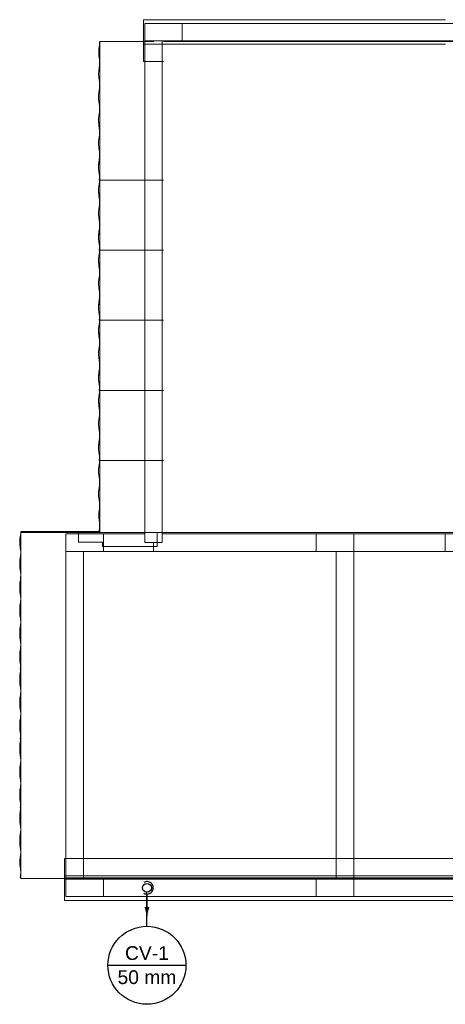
# Model space of a CAD drawing. Header units: millimetres. Extents: x -16331 to -10174, y -4135 to -3584.
# Tile 353 of 456: x -10271 to -10264, y -3947 to -3931. Entities that reach past the tile are written whole.
import ezdxf

# ---------------------------------------------------------------- set-up
doc = ezdxf.new("R2010")
doc.units = ezdxf.units.MM
doc.layers.add('CV-Condutos', color=1, linetype='Continuous')
doc.layers.add('CV-Indicação coluna', color=7, linetype='Continuous')
for name, color, linetype, lineweight in [('IFC-IfcBuildingElementProxy-Contorno', 250, 'Continuous', 5), ('IFC-IfcRoof-Contorno', 250, 'Continuous', 5), ('IFC-IfcWallStandardCase-Contorno', 250, 'Continuous', 5), ('IFC-Laje-Contorno', 134, 'Continuous', 5), ('IFC-Pilar-Contorno', 83, 'Continuous', 5), ('IFC-Viga-Contorno', 66, 'Continuous', 5)]:
    doc.layers.add(name, color=color, linetype=linetype, lineweight=lineweight)
doc.styles.add('Arial', font='arial.ttf', dxfattribs={"height": 100})

msp = doc.modelspace()

# ---------------------------------------------------------------- hatches: boundary and pattern name
at = {"layer": 'CV-Condutos', "linetype": 'Continuous'}
msp.add_hatch(color=11, dxfattribs=at).paths.add_polyline_path([(-10268.7842, -3945.6176), (-10268.7454, -3945.4727), (-10268.823, -3945.4727)])

# ---------------------------------------------------------------- linework, layer by layer
msp.add_circle((-10268.7842, -3945.1676), 0.071)
at = {"layer": 'CV-Condutos'}
for points in [[(-10268.8342, -3945.2542), (-10268.8202, -3945.2609), (-10268.8054, -3945.2654), (-10268.79, -3945.2675), (-10268.7745, -3945.2672), (-10268.7592, -3945.2645), (-10268.7446, -3945.2594), (-10268.7309, -3945.2522), (-10268.7184, -3945.243), (-10268.7076, -3945.2319), (-10268.6986, -3945.2193), (-10268.6916, -3945.2054), (-10268.6869, -3945.1907), (-10268.6845, -3945.1754), (-10268.6845, -3945.1599), (-10268.6869, -3945.1446), (-10268.6916, -3945.1298), (-10268.6986, -3945.116), (-10268.7076, -3945.1033), (-10268.7184, -3945.0923), (-10268.7309, -3945.083), (-10268.7446, -3945.0758), (-10268.7592, -3945.0708), (-10268.7745, -3945.0681), (-10268.79, -3945.0678), (-10268.8054, -3945.0699), (-10268.8202, -3945.0743), (-10268.8342, -3945.081)], [(-10268.7842, -3945.2676), (-10268.7842, -3945.6176)]]:
    msp.add_lwpolyline(points, dxfattribs=at)
at = {"layer": 'CV-Indicação coluna'}
for p, q in [((-10268.7842, -3945.7823), (-10268.7842, -3945.2386)), ((-10269.4078, -3946.4059), (-10268.1606, -3946.4059))]:
    msp.add_line(p, q, dxfattribs=at)
msp.add_circle((-10268.7842, -3946.4059), 0.6236, dxfattribs=at)
at = {"layer": 'IFC-IfcBuildingElementProxy-Contorno', "lineweight": 5}
for p, q in [((-10268.8391, -3931.6776), (-10268.8391, -3931.9433)), ((-10268.8391, -3931.9433), (-10268.8391, -3931.9586)), ((-10268.8391, -3931.9586), (-10268.5191, -3931.9586)), ((-10253.0261, -3944.6967), (-10270.0989, -3944.6967)), ((-10270.0989, -3944.6967), (-10270.0989, -3944.712)), ((-10270.0989, -3944.712), (-10270.0989, -3944.9776)), ((-10259.8791, -3945.0096), (-10270.0989, -3945.0096)), ((-10270.0989, -3945.0176), (-10270.0989, -3945.0249)), ((-10270.0989, -3945.0249), (-10270.0989, -3945.0278)), ((-10270.0989, -3945.0278), (-10259.8791, -3945.0278))]:
    msp.add_line(p, q, dxfattribs=at)
at = {"layer": 'IFC-IfcRoof-Contorno', "lineweight": 5}
for p, q in [((-10264.0163, -3931.2876), (-10268.8391, -3931.2876)), ((-10268.8391, -3931.2876), (-10268.8391, -3931.6376)), ((-10269.5413, -3931.669), (-10269.5421, -3931.6776)), ((-10269.5408, -3931.6476), (-10269.5413, -3931.669)), ((-10269.5407, -3931.6456), (-10269.5408, -3931.6476)), ((-10269.5405, -3931.6381), (-10269.5407, -3931.6456)), ((-10269.5391, -3931.6376), (-10269.5391, -3932.0222)), ((-10269.5387, -3931.6376), (-10269.5391, -3931.6376)), ((-10269.5278, -3931.6376), (-10269.5387, -3931.6376)), ((-10269.5145, -3931.6376), (-10269.5278, -3931.6376)), ((-10269.4967, -3931.6376), (-10269.5145, -3931.6376)), ((-10269.4817, -3931.6376), (-10269.4967, -3931.6376)), ((-10269.4671, -3931.6376), (-10269.4817, -3931.6376)), ((-10269.4514, -3931.6376), (-10269.4671, -3931.6376)), ((-10269.4489, -3931.6376), (-10269.4514, -3931.6376)), ((-10269.4361, -3931.6376), (-10269.4489, -3931.6376)), ((-10269.432, -3931.6376), (-10269.4361, -3931.6376)), ((-10269.4216, -3931.6376), (-10269.432, -3931.6376)), ((-10269.4061, -3931.6376), (-10269.4216, -3931.6376)), ((-10269.4006, -3931.6376), (-10269.4061, -3931.6376)), ((-10269.3906, -3931.6376), (-10269.4006, -3931.6376)), ((-10269.3762, -3931.6376), (-10269.3906, -3931.6376)), ((-10269.3682, -3931.6376), (-10269.3762, -3931.6376)), ((-10269.3608, -3931.6376), (-10269.3682, -3931.6376)), ((-10269.3523, -3931.6376), (-10269.3608, -3931.6376)), ((-10269.345, -3931.6376), (-10269.3523, -3931.6376)), ((-10269.3307, -3931.6376), (-10269.345, -3931.6376)), ((-10269.3155, -3931.6376), (-10269.3307, -3931.6376)), ((-10269.3124, -3931.6376), (-10269.3155, -3931.6376)), ((-10269.3039, -3931.6376), (-10269.3124, -3931.6376)), ((-10269.1944, -3931.6376), (-10269.3039, -3931.6376)), ((-10269.1394, -3931.6376), (-10269.1944, -3931.6376)), ((-10269.0206, -3931.6376), (-10269.1394, -3931.6376)), ((-10268.8467, -3931.6376), (-10269.0206, -3931.6376)), ((-10268.6729, -3931.6376), (-10268.8467, -3931.6376)), ((-10268.8391, -3931.6376), (-10268.8391, -3931.6381)), ((-10268.8391, -3931.6381), (-10268.8391, -3931.6456)), ((-10268.8391, -3931.6456), (-10268.8391, -3931.6476)), ((-10268.8391, -3931.6476), (-10268.8391, -3931.6776)), ((-10263.7191, -3931.6376), (-10268.5191, -3931.6376)), ((-10269.5526, -3931.755), (-10269.5547, -3931.8064)), ((-10269.5547, -3931.8064), (-10269.5528, -3931.8581)), ((-10269.5471, -3931.7169), (-10269.5526, -3931.755)), ((-10269.5436, -3931.6963), (-10269.5471, -3931.7169)), ((-10269.5421, -3931.6776), (-10269.5436, -3931.6963)), ((-10268.8391, -3931.6776), (-10268.5191, -3931.6776)), ((-10268.5191, -3931.6776), (-10264.0163, -3931.6776)), ((-10269.5528, -3931.8581), (-10269.5474, -3931.8969)), ((-10269.5474, -3931.8969), (-10269.5426, -3931.9311)), ((-10269.5426, -3931.9311), (-10269.5415, -3931.9586)), ((-10269.5408, -3931.9768), (-10269.5426, -3932.0224)), ((-10269.5415, -3931.9586), (-10269.5408, -3931.9768)), ((-10269.5535, -3932.0977), (-10269.5557, -3932.1537)), ((-10269.5474, -3932.0566), (-10269.5535, -3932.0977)), ((-10269.5426, -3932.0224), (-10269.5474, -3932.0566)), ((-10269.5391, -3932.0222), (-10269.5391, -3932.3118)), ((-10269.5557, -3932.1537), (-10269.5535, -3932.2098)), ((-10269.5535, -3932.2098), (-10269.5474, -3932.2508)), ((-10269.5474, -3932.2508), (-10269.5419, -3932.2835)), ((-10269.5419, -3932.2835), (-10269.5398, -3932.3305)), ((-10269.553, -3932.4462), (-10269.5566, -3932.4944)), ((-10269.5466, -3932.4131), (-10269.553, -3932.4462)), ((-10269.5415, -3932.3783), (-10269.5466, -3932.4131)), ((-10269.5398, -3932.3305), (-10269.5415, -3932.3783)), ((-10269.5391, -3932.3118), (-10269.5391, -3932.3453)), ((-10269.5391, -3932.3453), (-10269.5391, -3932.6852)), ((-10269.5566, -3932.4944), (-10269.5568, -3932.5485)), ((-10269.5568, -3932.5485), (-10269.5535, -3932.5979)), ((-10269.5535, -3932.5979), (-10269.5474, -3932.6328)), ((-10269.5474, -3932.6328), (-10269.5421, -3932.666)), ((-10269.5421, -3932.7594), (-10269.5473, -3932.7929)), ((-10269.5421, -3932.666), (-10269.5402, -3932.7126)), ((-10269.5402, -3932.7126), (-10269.5421, -3932.7594)), ((-10269.5391, -3932.6852), (-10269.5391, -3932.739)), ((-10269.5391, -3932.739), (-10269.5391, -3933.0507)), ((-10269.553, -3932.8256), (-10269.5561, -3932.8714)), ((-10269.5561, -3932.8714), (-10269.5561, -3932.9219)), ((-10269.5561, -3932.9219), (-10269.5534, -3932.9619)), ((-10269.5547, -3932.9279), (-10269.5534, -3932.9619)), ((-10269.5473, -3932.7929), (-10269.553, -3932.8256)), ((-10269.5534, -3932.9619), (-10269.553, -3932.9678)), ((-10269.5534, -3932.9619), (-10269.5528, -3932.9795)), ((-10269.5528, -3932.9795), (-10269.5474, -3933.0184)), ((-10269.5474, -3933.0184), (-10269.5426, -3933.0526)), ((-10269.5426, -3933.0526), (-10269.5409, -3933.0958)), ((-10269.5403, -3933.0807), (-10269.5409, -3933.0958)), ((-10269.5391, -3933.0507), (-10269.5391, -3933.1436)), ((-10269.5529, -3933.1933), (-10269.556, -3933.2387)), ((-10269.556, -3933.2387), (-10269.556, -3933.266)), ((-10269.5473, -3933.1607), (-10269.5529, -3933.1933)), ((-10269.5422, -3933.1272), (-10269.5473, -3933.1607)), ((-10269.5409, -3933.0958), (-10269.5422, -3933.1272)), ((-10269.5409, -3933.0958), (-10269.5408, -3933.0982)), ((-10269.5391, -3933.1436), (-10269.5391, -3933.4792)), ((-10269.556, -3933.266), (-10269.556, -3933.2886)), ((-10269.556, -3933.2886), (-10269.5539, -3933.3211)), ((-10269.5557, -3933.2752), (-10269.5535, -3933.3312)), ((-10269.5539, -3933.3211), (-10269.553, -3933.3341)), ((-10269.5535, -3933.3312), (-10269.5474, -3933.3723)), ((-10269.5474, -3933.3723), (-10269.5421, -3933.4037)), ((-10269.5423, -3933.4003), (-10269.5421, -3933.4037)), ((-10269.5421, -3933.4037), (-10269.5419, -3933.4049)), ((-10269.5421, -3933.4037), (-10269.5404, -3933.4467)), ((-10269.5526, -3933.5656), (-10269.5542, -3933.6044)), ((-10269.5466, -3933.5346), (-10269.553, -3933.5676)), ((-10269.5524, -3933.5592), (-10269.5526, -3933.5656)), ((-10269.5474, -3933.5265), (-10269.5524, -3933.5592)), ((-10269.5423, -3933.493), (-10269.5474, -3933.5265)), ((-10269.5404, -3933.4467), (-10269.5423, -3933.493)), ((-10269.5391, -3933.4792), (-10269.5391, -3933.8066)), ((-10269.5566, -3933.6159), (-10269.5568, -3933.67)), ((-10269.5568, -3933.67), (-10269.5535, -3933.7193)), ((-10269.553, -3933.5676), (-10269.5566, -3933.6159)), ((-10269.5535, -3933.7193), (-10269.5474, -3933.7542)), ((-10269.5425, -3933.8101), (-10269.5477, -3933.8433)), ((-10269.5477, -3933.8433), (-10269.5466, -3933.8506)), ((-10269.5474, -3933.7542), (-10269.5421, -3933.7874)), ((-10269.5421, -3933.8808), (-10269.5473, -3933.9143)), ((-10269.5466, -3933.8506), (-10268.5191, -3933.8506)), ((-10269.5418, -3933.7949), (-10269.5425, -3933.8101)), ((-10269.5421, -3933.7874), (-10269.5418, -3933.7949)), ((-10269.5408, -3933.8506), (-10269.5421, -3933.8808)), ((-10269.5416, -3933.7906), (-10269.5418, -3933.7949)), ((-10269.5391, -3933.8066), (-10269.5391, -3933.8605)), ((-10269.5391, -3933.8605), (-10269.5391, -3934.2651)), ((-10269.553, -3933.9471), (-10269.5561, -3933.9928)), ((-10269.5561, -3933.9928), (-10269.5561, -3934.0433)), ((-10269.5473, -3933.9143), (-10269.553, -3933.9471)), ((-10269.5561, -3934.0433), (-10269.5534, -3934.0833)), ((-10269.5547, -3934.0493), (-10269.5534, -3934.0833)), ((-10269.5534, -3934.0833), (-10269.553, -3934.0893)), ((-10269.5534, -3934.0833), (-10269.5528, -3934.101)), ((-10269.5528, -3934.101), (-10269.5474, -3934.1398)), ((-10269.5474, -3934.1398), (-10269.5426, -3934.174)), ((-10269.5426, -3934.174), (-10269.5409, -3934.2173)), ((-10269.5529, -3934.3147), (-10269.556, -3934.3601)), ((-10269.5473, -3934.2821), (-10269.5529, -3934.3147)), ((-10269.5422, -3934.2487), (-10269.5473, -3934.2821)), ((-10269.5409, -3934.2173), (-10269.5422, -3934.2487)), ((-10269.5403, -3934.2021), (-10269.5409, -3934.2173)), ((-10269.5409, -3934.2173), (-10269.5408, -3934.2197)), ((-10269.5391, -3934.2651), (-10269.5391, -3934.6006)), ((-10269.556, -3934.3601), (-10269.556, -3934.3874)), ((-10269.556, -3934.3874), (-10269.556, -3934.4101)), ((-10269.556, -3934.4101), (-10269.5539, -3934.4425)), ((-10269.5557, -3934.3966), (-10269.5535, -3934.4526)), ((-10269.5539, -3934.4425), (-10269.553, -3934.4555)), ((-10269.5535, -3934.4526), (-10269.5474, -3934.4937)), ((-10269.5474, -3934.4937), (-10269.5421, -3934.5251)), ((-10269.5466, -3934.656), (-10269.553, -3934.689)), ((-10269.5474, -3934.6479), (-10269.5524, -3934.6806)), ((-10269.5423, -3934.6145), (-10269.5474, -3934.6479)), ((-10269.5423, -3934.5217), (-10269.5421, -3934.5251)), ((-10269.5404, -3934.5681), (-10269.5423, -3934.6145)), ((-10269.5421, -3934.5251), (-10269.5419, -3934.5264)), ((-10269.5421, -3934.5251), (-10269.5404, -3934.5681)), ((-10269.5391, -3934.6006), (-10269.5391, -3934.928)), ((-10269.5566, -3934.7373), (-10269.5568, -3934.7914)), ((-10269.5568, -3934.7914), (-10269.5535, -3934.8407)), ((-10269.553, -3934.689), (-10269.5566, -3934.7373)), ((-10269.5526, -3934.687), (-10269.5542, -3934.7258)), ((-10269.5524, -3934.6806), (-10269.5526, -3934.687)), ((-10269.5535, -3934.8407), (-10269.5474, -3934.8757)), ((-10269.5425, -3934.9315), (-10269.5477, -3934.9647)), ((-10269.5477, -3934.9647), (-10269.5466, -3934.972)), ((-10269.5474, -3934.8757), (-10269.5421, -3934.9088)), ((-10269.5466, -3934.972), (-10268.5191, -3934.972)), ((-10269.5418, -3934.9163), (-10269.5425, -3934.9315)), ((-10269.5421, -3934.9088), (-10269.5418, -3934.9163)), ((-10269.5408, -3934.972), (-10269.5421, -3935.0022)), ((-10269.5416, -3934.912), (-10269.5418, -3934.9163)), ((-10269.5391, -3934.928), (-10269.5391, -3934.9819)), ((-10269.5391, -3934.9819), (-10269.5391, -3935.3865)), ((-10269.553, -3935.0685), (-10269.5561, -3935.1143)), ((-10269.5561, -3935.1143), (-10269.5561, -3935.1647)), ((-10269.5473, -3935.0358), (-10269.553, -3935.0685)), ((-10269.5421, -3935.0022), (-10269.5473, -3935.0358)), ((-10269.5561, -3935.1647), (-10269.5534, -3935.2047)), ((-10269.5547, -3935.1707), (-10269.5534, -3935.2047)), ((-10269.5534, -3935.2047), (-10269.553, -3935.2107)), ((-10269.5534, -3935.2047), (-10269.5528, -3935.2224)), ((-10269.5528, -3935.2224), (-10269.5474, -3935.2612)), ((-10269.5474, -3935.2612), (-10269.5426, -3935.2954)), ((-10269.5426, -3935.2954), (-10269.5409, -3935.3387)), ((-10269.5529, -3935.4362), (-10269.556, -3935.4816)), ((-10269.5473, -3935.4035), (-10269.5529, -3935.4362)), ((-10269.5422, -3935.3701), (-10269.5473, -3935.4035)), ((-10269.5409, -3935.3387), (-10269.5422, -3935.3701)), ((-10269.5403, -3935.3235), (-10269.5409, -3935.3387)), ((-10269.5409, -3935.3387), (-10269.5408, -3935.3411)), ((-10269.5391, -3935.3865), (-10269.5391, -3935.722)), ((-10269.556, -3935.4816), (-10269.556, -3935.5088)), ((-10269.556, -3935.5088), (-10269.556, -3935.5315)), ((-10269.556, -3935.5315), (-10269.5539, -3935.5639)), ((-10269.5557, -3935.518), (-10269.5535, -3935.5741)), ((-10269.5539, -3935.5639), (-10269.553, -3935.577)), ((-10269.5535, -3935.5741), (-10269.5474, -3935.6151)), ((-10269.5474, -3935.7694), (-10269.5524, -3935.802)), ((-10269.5474, -3935.6151), (-10269.5421, -3935.6466)), ((-10269.5423, -3935.7359), (-10269.5474, -3935.7694)), ((-10269.5423, -3935.6432), (-10269.5421, -3935.6466)), ((-10269.5404, -3935.6895), (-10269.5423, -3935.7359)), ((-10269.5421, -3935.6466), (-10269.5419, -3935.6478)), ((-10269.5421, -3935.6466), (-10269.5404, -3935.6895)), ((-10269.5391, -3935.722), (-10269.5391, -3936.0495)), ((-10269.5566, -3935.8587), (-10269.5568, -3935.9128)), ((-10269.5568, -3935.9128), (-10269.5535, -3935.9622)), ((-10269.553, -3935.8104), (-10269.5566, -3935.8587)), ((-10269.5526, -3935.8085), (-10269.5542, -3935.8472)), ((-10269.5466, -3935.7774), (-10269.553, -3935.8104)), ((-10269.5524, -3935.802), (-10269.5526, -3935.8085)), ((-10269.5535, -3935.9622), (-10269.5474, -3935.9971)), ((-10269.5425, -3936.0529), (-10269.5477, -3936.0861)), ((-10269.5474, -3935.9971), (-10269.5421, -3936.0303)), ((-10269.5418, -3936.0377), (-10269.5425, -3936.0529)), ((-10269.5421, -3936.0303), (-10269.5418, -3936.0377)), ((-10269.5416, -3936.0334), (-10269.5418, -3936.0377)), ((-10269.5391, -3936.0495), (-10269.5391, -3936.1033)), ((-10269.553, -3936.1899), (-10269.5561, -3936.2357)), ((-10269.5561, -3936.2357), (-10269.5561, -3936.2862)), ((-10269.5473, -3936.1572), (-10269.553, -3936.1899)), ((-10269.5477, -3936.0861), (-10269.5466, -3936.0935)), ((-10269.5421, -3936.1237), (-10269.5473, -3936.1572)), ((-10269.5466, -3936.0935), (-10268.5191, -3936.0935)), ((-10269.5408, -3936.0935), (-10269.5421, -3936.1237)), ((-10269.5391, -3936.1033), (-10269.5391, -3936.5079)), ((-10269.5561, -3936.2862), (-10269.5534, -3936.3262)), ((-10269.5547, -3936.2921), (-10269.5534, -3936.3262)), ((-10269.5534, -3936.3262), (-10269.553, -3936.3321)), ((-10269.5534, -3936.3262), (-10269.5528, -3936.3438)), ((-10269.5528, -3936.3438), (-10269.5474, -3936.3827)), ((-10269.5474, -3936.3827), (-10269.5426, -3936.4169)), ((-10269.5473, -3936.525), (-10269.5529, -3936.5576)), ((-10269.5422, -3936.4915), (-10269.5473, -3936.525)), ((-10269.5426, -3936.4169), (-10269.5409, -3936.4601)), ((-10269.5409, -3936.4601), (-10269.5422, -3936.4915)), ((-10269.5403, -3936.445), (-10269.5409, -3936.4601)), ((-10269.5409, -3936.4601), (-10269.5408, -3936.4625)), ((-10269.5391, -3936.5079), (-10269.5391, -3936.8435)), ((-10269.5529, -3936.5576), (-10269.556, -3936.603)), ((-10269.556, -3936.603), (-10269.556, -3936.6302)), ((-10269.556, -3936.6302), (-10269.556, -3936.6529)), ((-10269.556, -3936.6529), (-10269.5539, -3936.6854)), ((-10269.5557, -3936.6395), (-10269.5535, -3936.6955)), ((-10269.5539, -3936.6854), (-10269.553, -3936.6984)), ((-10269.5535, -3936.6955), (-10269.5474, -3936.7366)), ((-10269.5474, -3936.7366), (-10269.5421, -3936.768)), ((-10269.5423, -3936.8573), (-10269.5474, -3936.8908)), ((-10269.5423, -3936.7646), (-10269.5421, -3936.768)), ((-10269.5404, -3936.811), (-10269.5423, -3936.8573)), ((-10269.5421, -3936.768), (-10269.5419, -3936.7692)), ((-10269.5421, -3936.768), (-10269.5404, -3936.811)), ((-10269.5391, -3936.8435), (-10269.5391, -3937.1709)), ((-10269.5566, -3936.9802), (-10269.5568, -3937.0343)), ((-10269.553, -3936.9319), (-10269.5566, -3936.9802)), ((-10269.5526, -3936.9299), (-10269.5542, -3936.9687)), ((-10269.5466, -3936.8988), (-10269.553, -3936.9319)), ((-10269.5524, -3936.9235), (-10269.5526, -3936.9299)), ((-10269.5474, -3936.8908), (-10269.5524, -3936.9235)), ((-10269.5568, -3937.0343), (-10269.5535, -3937.0836)), ((-10269.5535, -3937.0836), (-10269.5474, -3937.1185)), ((-10269.5425, -3937.1744), (-10269.5477, -3937.2075)), ((-10269.5474, -3937.1185), (-10269.5421, -3937.1517)), ((-10269.5418, -3937.1591), (-10269.5425, -3937.1744)), ((-10269.5421, -3937.1517), (-10269.5418, -3937.1591)), ((-10269.5416, -3937.1548), (-10269.5418, -3937.1591)), ((-10269.5391, -3937.1709), (-10269.5391, -3937.2248)), ((-10269.553, -3937.3113), (-10269.5561, -3937.3571)), ((-10269.5473, -3937.2786), (-10269.553, -3937.3113)), ((-10269.5477, -3937.2075), (-10269.5466, -3937.2149)), ((-10269.5421, -3937.2451), (-10269.5473, -3937.2786)), ((-10269.5466, -3937.2149), (-10268.5191, -3937.2149)), ((-10269.5408, -3937.2149), (-10269.5421, -3937.2451)), ((-10269.5391, -3937.2248), (-10269.5391, -3937.9649)), ((-10269.5561, -3937.3571), (-10269.5561, -3937.4076)), ((-10269.5561, -3937.4076), (-10269.5534, -3937.4476)), ((-10269.5547, -3937.4136), (-10269.5534, -3937.4476)), ((-10269.5534, -3937.4476), (-10269.553, -3937.4535)), ((-10269.5534, -3937.4476), (-10269.5528, -3937.4653)), ((-10269.5528, -3937.4653), (-10269.5474, -3937.5041)), ((-10269.5473, -3937.6464), (-10269.5529, -3937.679)), ((-10269.5474, -3937.5041), (-10269.5426, -3937.5383)), ((-10269.5422, -3937.6129), (-10269.5473, -3937.6464)), ((-10269.5426, -3937.5383), (-10269.5409, -3937.5816)), ((-10269.5409, -3937.5816), (-10269.5422, -3937.6129)), ((-10269.5403, -3937.5664), (-10269.5409, -3937.5816)), ((-10269.5409, -3937.5816), (-10269.5408, -3937.5839)), ((-10269.5529, -3937.679), (-10269.556, -3937.7244)), ((-10269.556, -3937.7244), (-10269.556, -3937.7517)), ((-10269.556, -3937.7517), (-10269.556, -3937.7744)), ((-10269.556, -3937.7744), (-10269.5539, -3937.8068)), ((-10269.5557, -3937.7609), (-10269.5535, -3937.8169)), ((-10269.5539, -3937.8068), (-10269.553, -3937.8198)), ((-10269.5535, -3937.8169), (-10269.5474, -3937.858)), ((-10269.5474, -3937.858), (-10269.5421, -3937.8894)), ((-10269.5423, -3937.886), (-10269.5421, -3937.8894)), ((-10269.5404, -3937.9324), (-10269.5423, -3937.9787)), ((-10269.5421, -3937.8894), (-10269.5419, -3937.8907)), ((-10269.5421, -3937.8894), (-10269.5404, -3937.9324)), ((-10269.5391, -3937.9649), (-10269.5391, -3939.4876)), ((-10269.5566, -3938.1016), (-10269.5568, -3938.1557)), ((-10269.553, -3938.0533), (-10269.5566, -3938.1016)), ((-10269.5526, -3938.0513), (-10269.5542, -3938.0901)), ((-10269.5466, -3938.0203), (-10269.553, -3938.0533)), ((-10269.5524, -3938.0449), (-10269.5526, -3938.0513)), ((-10269.5474, -3938.0122), (-10269.5524, -3938.0449)), ((-10269.5423, -3937.9787), (-10269.5474, -3938.0122)), ((-10269.5568, -3938.1557), (-10269.5535, -3938.205)), ((-10269.5535, -3938.205), (-10269.5474, -3938.2399)), ((-10269.5474, -3938.2399), (-10269.5421, -3938.2731)), ((-10269.5418, -3938.2806), (-10269.5425, -3938.2958)), ((-10269.5421, -3938.2731), (-10269.5418, -3938.2806)), ((-10269.5416, -3938.2763), (-10269.5418, -3938.2806)), ((-10269.553, -3938.4328), (-10269.5561, -3938.4786)), ((-10269.5473, -3938.4), (-10269.553, -3938.4328)), ((-10269.5425, -3938.2958), (-10269.5477, -3938.329)), ((-10269.5477, -3938.329), (-10269.5466, -3938.3363)), ((-10269.5421, -3938.3665), (-10269.5473, -3938.4)), ((-10269.5466, -3938.3363), (-10268.5191, -3938.3363)), ((-10269.5408, -3938.3363), (-10269.5421, -3938.3665)), ((-10269.5561, -3938.4786), (-10269.5561, -3938.529)), ((-10269.5561, -3938.529), (-10269.553, -3938.575)), ((-10269.553, -3938.575), (-10269.5474, -3938.608)), ((-10269.5474, -3938.608), (-10269.5422, -3938.6413)), ((-10269.5422, -3938.7344), (-10269.5473, -3938.7678)), ((-10269.5422, -3938.6413), (-10269.5403, -3938.6878)), ((-10269.5403, -3938.6878), (-10269.5422, -3938.7344)), ((-10269.5529, -3938.8004), (-10269.556, -3938.8458)), ((-10269.556, -3938.8458), (-10269.556, -3938.8958)), ((-10269.556, -3938.8958), (-10269.553, -3938.9412)), ((-10269.5473, -3938.7678), (-10269.5529, -3938.8004)), ((-10269.553, -3938.9412), (-10269.5474, -3938.974)), ((-10269.5474, -3938.974), (-10269.5423, -3939.0075)), ((-10269.5423, -3939.0075), (-10269.5404, -3939.0538)), ((-10269.5404, -3939.0538), (-10269.5423, -3939.1002)), ((-10269.5524, -3939.1663), (-10269.5542, -3939.2115)), ((-10269.5542, -3939.2115), (-10269.5524, -3939.2568)), ((-10269.5474, -3939.1337), (-10269.5524, -3939.1663)), ((-10269.5423, -3939.1002), (-10269.5474, -3939.1337)), ((-10269.5524, -3939.2568), (-10269.5474, -3939.2894)), ((-10269.5474, -3939.2894), (-10269.5423, -3939.3236)), ((-10269.5405, -3939.3706), (-10269.5425, -3939.4172)), ((-10269.5423, -3939.3236), (-10269.5405, -3939.3706)), ((-10270.8034, -3939.5309), (-10270.8069, -3939.5515)), ((-10270.8011, -3939.5036), (-10270.8034, -3939.5309)), ((-10270.8007, -3939.4876), (-10270.8011, -3939.5036)), ((-10270.8006, -3939.4836), (-10270.8007, -3939.4876)), ((-10270.8003, -3939.4727), (-10270.8006, -3939.4836)), ((-10269.5391, -3939.4727), (-10270.8003, -3939.4727)), ((-10269.8789, -3939.4876), (-10270.7989, -3939.4876)), ((-10270.7989, -3939.4876), (-10270.7989, -3939.8568)), ((-10269.5425, -3939.4172), (-10269.5477, -3939.4504)), ((-10269.5477, -3939.4504), (-10269.5466, -3939.4578)), ((-10269.5391, -3939.4876), (-10269.536, -3939.4876)), ((-10268.6191, -3939.4876), (-10269.5391, -3939.4876)), ((-10269.536, -3939.4876), (-10269.5228, -3939.4876)), ((-10269.5228, -3939.4876), (-10269.5178, -3939.4876)), ((-10269.5178, -3939.4876), (-10269.5171, -3939.4876)), ((-10269.5171, -3939.4876), (-10269.516, -3939.4876)), ((-10269.516, -3939.4876), (-10269.5074, -3939.4876)), ((-10269.5074, -3939.4876), (-10269.4914, -3939.4876)), ((-10269.4914, -3939.4876), (-10269.4912, -3939.4876)), ((-10269.4912, -3939.4876), (-10269.4872, -3939.4876)), ((-10269.4872, -3939.4876), (-10269.4779, -3939.4876)), ((-10269.4779, -3939.4876), (-10269.4774, -3939.4876)), ((-10269.4774, -3939.4876), (-10269.469, -3939.4876)), ((-10269.469, -3939.4876), (-10269.4678, -3939.4876)), ((-10269.4678, -3939.4876), (-10269.4677, -3939.4876)), ((-10269.4677, -3939.4876), (-10269.4595, -3939.4876)), ((-10269.4595, -3939.4876), (-10269.4403, -3939.4876)), ((-10269.4403, -3939.4876), (-10269.4157, -3939.4876)), ((-10269.4157, -3939.4876), (-10269.4108, -3939.4876)), ((-10269.4108, -3939.4876), (-10269.3964, -3939.4876)), ((-10269.3964, -3939.4876), (-10269.3745, -3939.4876)), ((-10269.3745, -3939.4876), (-10269.3502, -3939.4876)), ((-10269.3502, -3939.4876), (-10269.3282, -3939.4876)), ((-10269.3282, -3939.4876), (-10269.3063, -3939.4876)), ((-10269.3063, -3939.4876), (-10269.2753, -3939.4876)), ((-10269.2753, -3939.4876), (-10269.2708, -3939.4876)), ((-10269.2708, -3939.4876), (-10269.2682, -3939.4876)), ((-10269.2682, -3939.4876), (-10268.6191, -3939.4876)), ((-10268.6191, -3939.4876), (-10268.5191, -3939.4876)), ((-10268.5191, -3939.4876), (-10268.6191, -3939.4876)), ((-10268.5191, -3939.4876), (-10264.0157, -3939.4876)), ((-10260.4863, -3939.4876), (-10268.5191, -3939.4876)), ((-10270.8124, -3939.5896), (-10270.8145, -3939.641)), ((-10270.8145, -3939.641), (-10270.8126, -3939.6927)), ((-10270.8126, -3939.6927), (-10270.8105, -3939.7076)), ((-10270.8069, -3939.5515), (-10270.8124, -3939.5896)), ((-10270.8105, -3939.7076), (-10270.8072, -3939.7315)), ((-10270.8072, -3939.7315), (-10270.8024, -3939.7657)), ((-10270.8024, -3939.857), (-10270.8072, -3939.8912)), ((-10270.8024, -3939.7657), (-10270.8011, -3939.7976)), ((-10270.8006, -3939.8114), (-10270.8024, -3939.857)), ((-10270.8011, -3939.7976), (-10270.8008, -3939.8056)), ((-10270.8008, -3939.8056), (-10270.8006, -3939.8114)), ((-10270.7989, -3939.8568), (-10270.7989, -3940.1463)), ((-10270.8133, -3939.9323), (-10270.8155, -3939.9883)), ((-10270.8155, -3939.9883), (-10270.8133, -3940.0443)), ((-10270.8072, -3939.8912), (-10270.8133, -3939.9323)), ((-10270.8133, -3940.0443), (-10270.8072, -3940.0854)), ((-10270.8072, -3940.0854), (-10270.8018, -3940.1174)), ((-10270.8018, -3940.1174), (-10270.8017, -3940.1181)), ((-10270.8017, -3940.1181), (-10270.7996, -3940.1651)), ((-10270.7996, -3940.1651), (-10270.8013, -3940.2128)), ((-10270.7989, -3940.1463), (-10270.7989, -3940.1799)), ((-10270.8164, -3940.329), (-10270.8166, -3940.3831)), ((-10270.8128, -3940.2807), (-10270.8164, -3940.329)), ((-10270.8064, -3940.2477), (-10270.8128, -3940.2807)), ((-10270.8013, -3940.2128), (-10270.8064, -3940.2477)), ((-10270.7989, -3940.1799), (-10270.7989, -3940.5197)), ((-10270.8166, -3940.3831), (-10270.8133, -3940.4325)), ((-10270.8133, -3940.4325), (-10270.8072, -3940.4674)), ((-10270.8072, -3940.4674), (-10270.8019, -3940.5005)), ((-10270.8071, -3940.6275), (-10270.8128, -3940.6602)), ((-10270.8019, -3940.594), (-10270.8071, -3940.6275)), ((-10270.8019, -3940.5005), (-10270.8, -3940.5472)), ((-10270.8, -3940.5472), (-10270.8019, -3940.594)), ((-10270.7989, -3940.5197), (-10270.7989, -3940.5736)), ((-10270.7989, -3940.5736), (-10270.7989, -3940.9628)), ((-10270.8128, -3940.6602), (-10270.8159, -3940.706)), ((-10270.8159, -3940.706), (-10270.8159, -3940.7565)), ((-10270.8159, -3940.7565), (-10270.8136, -3940.7917)), ((-10270.8136, -3940.7917), (-10270.8128, -3940.8024)), ((-10270.8128, -3940.8024), (-10270.8087, -3940.8263)), ((-10270.8126, -3940.7987), (-10270.8072, -3940.8375)), ((-10270.8087, -3940.8263), (-10270.8072, -3940.8354)), ((-10270.8072, -3940.8375), (-10270.8024, -3940.8717)), ((-10270.8024, -3940.963), (-10270.8058, -3940.9876)), ((-10270.8024, -3940.9647), (-10270.8044, -3940.9777)), ((-10270.8024, -3940.8717), (-10270.8006, -3940.9174)), ((-10270.8006, -3940.9174), (-10270.8024, -3940.963)), ((-10270.7989, -3940.9628), (-10270.7989, -3941.2488)), ((-10270.8127, -3941.0279), (-10270.8158, -3941.0733)), ((-10270.8158, -3941.0733), (-10270.8158, -3941.1232)), ((-10270.8071, -3940.9952), (-10270.8127, -3941.0279)), ((-10270.8044, -3940.9777), (-10270.8071, -3940.9952)), ((-10270.8158, -3941.1232), (-10270.8128, -3941.1687)), ((-10270.8128, -3941.1687), (-10270.8072, -3941.2014)), ((-10270.8072, -3941.2014), (-10270.8021, -3941.2349)), ((-10270.8021, -3941.2349), (-10270.8002, -3941.2812)), ((-10270.7989, -3941.2488), (-10270.7989, -3941.6257)), ((-10270.8164, -3941.435), (-10270.8166, -3941.4891)), ((-10270.8128, -3941.3867), (-10270.8164, -3941.435)), ((-10270.8064, -3941.3537), (-10270.8128, -3941.3867)), ((-10270.8019, -3941.3227), (-10270.8064, -3941.3537)), ((-10270.8002, -3941.2812), (-10270.8019, -3941.3227)), ((-10270.8013, -3941.3188), (-10270.8019, -3941.3227)), ((-10270.8166, -3941.4891), (-10270.8133, -3941.5385)), ((-10270.8133, -3941.5385), (-10270.8072, -3941.5734)), ((-10270.8072, -3941.5734), (-10270.8019, -3941.6065)), ((-10270.8071, -3941.7335), (-10270.8128, -3941.7662)), ((-10270.8023, -3941.6447), (-10270.8075, -3941.6778)), ((-10270.8075, -3941.6778), (-10270.8064, -3941.6852)), ((-10270.8019, -3941.7), (-10270.8071, -3941.7335)), ((-10270.8013, -3941.6218), (-10270.8023, -3941.6447)), ((-10270.8019, -3941.6065), (-10270.8013, -3941.6218)), ((-10270.8, -3941.6532), (-10270.8019, -3941.7)), ((-10270.8009, -3941.613), (-10270.8013, -3941.6218)), ((-10270.7989, -3941.6257), (-10270.7989, -3941.6796)), ((-10270.7989, -3941.6796), (-10270.7989, -3942.0688)), ((-10270.8128, -3941.7662), (-10270.8159, -3941.812)), ((-10270.8159, -3941.812), (-10270.8159, -3941.8625)), ((-10270.8159, -3941.8625), (-10270.8136, -3941.8977)), ((-10270.8136, -3941.8977), (-10270.8128, -3941.9084)), ((-10270.8128, -3941.9084), (-10270.8087, -3941.9323)), ((-10270.8126, -3941.9047), (-10270.8072, -3941.9435)), ((-10270.8087, -3941.9323), (-10270.8072, -3941.9414)), ((-10270.8072, -3941.9435), (-10270.8024, -3941.9777)), ((-10270.8024, -3941.9777), (-10270.8006, -3942.0234)), ((-10270.8006, -3942.0234), (-10270.8024, -3942.069)), ((-10270.8127, -3942.1339), (-10270.8158, -3942.1793)), ((-10270.8158, -3942.1793), (-10270.8158, -3942.2292)), ((-10270.8071, -3942.1012), (-10270.8127, -3942.1339)), ((-10270.8044, -3942.0837), (-10270.8071, -3942.1012)), ((-10270.8024, -3942.069), (-10270.8058, -3942.0936)), ((-10270.8024, -3942.0707), (-10270.8044, -3942.0837)), ((-10270.7989, -3942.0688), (-10270.7989, -3942.3548)), ((-10270.8158, -3942.2292), (-10270.8128, -3942.2747)), ((-10270.8128, -3942.2747), (-10270.8072, -3942.3074)), ((-10270.8072, -3942.3074), (-10270.8021, -3942.3409)), ((-10270.8021, -3942.3409), (-10270.8002, -3942.3872)), ((-10270.7989, -3942.3548), (-10270.7989, -3942.7317)), ((-10270.8128, -3942.4927), (-10270.8164, -3942.541)), ((-10270.8064, -3942.4597), (-10270.8128, -3942.4927)), ((-10270.8019, -3942.4287), (-10270.8064, -3942.4597)), ((-10270.8002, -3942.3872), (-10270.8019, -3942.4287)), ((-10270.8013, -3942.4249), (-10270.8019, -3942.4287)), ((-10270.8164, -3942.541), (-10270.8166, -3942.5951)), ((-10270.8166, -3942.5951), (-10270.8133, -3942.6445)), ((-10270.8133, -3942.6445), (-10270.8072, -3942.6794)), ((-10270.8072, -3942.6794), (-10270.8019, -3942.7125)), ((-10270.8071, -3942.8395), (-10270.8128, -3942.8722)), ((-10270.8023, -3942.7507), (-10270.8075, -3942.7838)), ((-10270.8075, -3942.7838), (-10270.8064, -3942.7912)), ((-10270.8019, -3942.806), (-10270.8071, -3942.8395)), ((-10270.8013, -3942.7278), (-10270.8023, -3942.7507)), ((-10270.8019, -3942.7125), (-10270.8013, -3942.7278)), ((-10270.8, -3942.7592), (-10270.8019, -3942.806)), ((-10270.8009, -3942.719), (-10270.8013, -3942.7278)), ((-10270.7989, -3942.7317), (-10270.7989, -3942.7856)), ((-10270.7989, -3942.7856), (-10270.7989, -3943.1748)), ((-10270.8128, -3942.8722), (-10270.8159, -3942.918)), ((-10270.8159, -3942.918), (-10270.8159, -3942.9685)), ((-10270.8159, -3942.9685), (-10270.8136, -3943.0037)), ((-10270.8136, -3943.0037), (-10270.8128, -3943.0144)), ((-10270.8126, -3943.0107), (-10270.8072, -3943.0495)), ((-10270.8128, -3943.0144), (-10270.8087, -3943.0383)), ((-10270.8087, -3943.0383), (-10270.8072, -3943.0474)), ((-10270.8072, -3943.0495), (-10270.8024, -3943.0837)), ((-10270.8024, -3943.0837), (-10270.8006, -3943.1294)), ((-10270.8006, -3943.1294), (-10270.8024, -3943.175)), ((-10270.8127, -3943.2399), (-10270.8158, -3943.2853)), ((-10270.8158, -3943.2853), (-10270.8158, -3943.3352)), ((-10270.8071, -3943.2072), (-10270.8127, -3943.2399)), ((-10270.8044, -3943.1896), (-10270.8071, -3943.2072)), ((-10270.8024, -3943.175), (-10270.8058, -3943.1996)), ((-10270.8024, -3943.1767), (-10270.8044, -3943.1896)), ((-10270.7989, -3943.1748), (-10270.7989, -3943.4608)), ((-10270.8158, -3943.3352), (-10270.8128, -3943.3807)), ((-10270.8128, -3943.3807), (-10270.8072, -3943.4134)), ((-10270.8072, -3943.4134), (-10270.8021, -3943.4469)), ((-10270.8021, -3943.4469), (-10270.8002, -3943.4932)), ((-10270.7989, -3943.4608), (-10270.7989, -3943.8377)), ((-10270.8128, -3943.5987), (-10270.8164, -3943.647)), ((-10270.8064, -3943.5657), (-10270.8128, -3943.5987)), ((-10270.8019, -3943.5347), (-10270.8064, -3943.5657)), ((-10270.8002, -3943.4932), (-10270.8019, -3943.5347)), ((-10270.8013, -3943.5308), (-10270.8019, -3943.5347)), ((-10270.8164, -3943.647), (-10270.8166, -3943.7011)), ((-10270.8166, -3943.7011), (-10270.8133, -3943.7505)), ((-10270.8133, -3943.7505), (-10270.8072, -3943.7854)), ((-10270.8072, -3943.7854), (-10270.8019, -3943.8185)), ((-10270.8071, -3943.9455), (-10270.8128, -3943.9782)), ((-10270.8023, -3943.8567), (-10270.8075, -3943.8898)), ((-10270.8075, -3943.8898), (-10270.8064, -3943.8972)), ((-10270.8019, -3943.912), (-10270.8071, -3943.9455)), ((-10270.8013, -3943.8338), (-10270.8023, -3943.8567)), ((-10270.8019, -3943.8185), (-10270.8013, -3943.8338)), ((-10270.8, -3943.8652), (-10270.8019, -3943.912)), ((-10270.8009, -3943.825), (-10270.8013, -3943.8338)), ((-10270.7989, -3943.8377), (-10270.7989, -3943.8916)), ((-10270.7989, -3943.8916), (-10270.7989, -3944.2033)), ((-10270.8128, -3943.9782), (-10270.8159, -3944.024)), ((-10270.8159, -3944.024), (-10270.8159, -3944.0745)), ((-10270.8159, -3944.0745), (-10270.8128, -3944.1204)), ((-10270.8128, -3944.1204), (-10270.8072, -3944.1534)), ((-10270.8072, -3944.1534), (-10270.802, -3944.1867)), ((-10270.802, -3944.1867), (-10270.8001, -3944.2332)), ((-10270.8001, -3944.2332), (-10270.802, -3944.2798)), ((-10270.7989, -3944.2033), (-10270.7989, -3944.2628)), ((-10270.7989, -3944.2628), (-10270.7989, -3944.9526)), ((-10270.8127, -3944.3459), (-10270.8158, -3944.3913)), ((-10270.8158, -3944.3913), (-10270.8158, -3944.4412)), ((-10270.8071, -3944.3132), (-10270.8127, -3944.3459)), ((-10270.802, -3944.2798), (-10270.8071, -3944.3132)), ((-10270.8158, -3944.4412), (-10270.8128, -3944.4867)), ((-10270.8128, -3944.4867), (-10270.8072, -3944.5194)), ((-10270.8072, -3944.5194), (-10270.8021, -3944.5529)), ((-10270.8021, -3944.5529), (-10270.8002, -3944.5992)), ((-10270.8122, -3944.7117), (-10270.814, -3944.757)), ((-10270.8099, -3944.6967), (-10270.8122, -3944.7117)), ((-10270.8072, -3944.6791), (-10270.8099, -3944.6967)), ((-10270.8021, -3944.6456), (-10270.8072, -3944.6791)), ((-10270.8002, -3944.5992), (-10270.8021, -3944.6456)), ((-10270.814, -3944.757), (-10270.8122, -3944.8022)), ((-10270.8122, -3944.8022), (-10270.8072, -3944.8348)), ((-10270.8072, -3944.8348), (-10270.8021, -3944.8691)), ((-10270.8021, -3944.8691), (-10270.8003, -3944.916)), ((-10270.8046, -3944.9776), (-10270.8075, -3944.9958)), ((-10270.8075, -3944.9958), (-10270.8064, -3945.0032)), ((-10270.8023, -3944.9627), (-10270.8046, -3944.9776)), ((-10270.8003, -3944.916), (-10270.8023, -3944.9627)), ((-10270.7989, -3944.9526), (-10270.7989, -3945.0176)), ((-10270.7989, -3945.0176), (-10270.7964, -3945.0176)), ((-10270.7964, -3945.0176), (-10270.7678, -3945.0176)), ((-10270.7678, -3945.0176), (-10270.7516, -3945.0176)), ((-10270.7516, -3945.0176), (-10270.7282, -3945.0176)), ((-10270.7282, -3945.0176), (-10270.7052, -3945.0176)), ((-10270.7052, -3945.0176), (-10270.6857, -3945.0176)), ((-10270.6857, -3945.0176), (-10270.6588, -3945.0176)), ((-10270.6588, -3945.0176), (-10270.6433, -3945.0176)), ((-10270.6433, -3945.0176), (-10270.6124, -3945.0176)), ((-10270.6124, -3945.0176), (-10270.6008, -3945.0176)), ((-10270.6008, -3945.0176), (-10270.5756, -3945.0176)), ((-10270.5756, -3945.0176), (-10252.7289, -3945.0176)), ((-10259.8791, -3944.9776), (-10270.0989, -3944.9776)), ((-10270.0989, -3944.9776), (-10270.0989, -3945.0096)), ((-10270.0989, -3945.0096), (-10270.0989, -3945.0176)), ((-10270.0989, -3945.0176), (-10270.0989, -3945.0278)), ((-10270.0989, -3945.0278), (-10270.0989, -3945.3676)), ((-10270.0989, -3945.3676), (-10259.8791, -3945.3676))]:
    msp.add_line(p, q, dxfattribs=at)
at = {"layer": 'IFC-IfcWallStandardCase-Contorno', "lineweight": 5}
for p, q in [((-10269.8789, -3939.4876), (-10269.8789, -3939.6406)), ((-10269.5391, -3939.4876), (-10269.8789, -3939.4876)), ((-10268.6191, -3939.4876), (-10269.5391, -3939.4876)), ((-10268.6191, -3939.7076), (-10268.6191, -3939.4876)), ((-10269.8789, -3939.6406), (-10269.4949, -3939.6406)), ((-10269.4949, -3939.6406), (-10269.4949, -3939.7076)), ((-10269.4949, -3939.7076), (-10268.6191, -3939.7076))]:
    msp.add_line(p, q, dxfattribs=at)
at = {"layer": 'IFC-Laje-Contorno', "lineweight": 5}
for p, q in [((-10268.2191, -3931.6276), (-10268.5391, -3931.6276)), ((-10268.5391, -3931.6276), (-10268.5391, -3939.5076)), ((-10264.0191, -3931.6276), (-10268.2191, -3931.6276)), ((-10263.6991, -3931.6276), (-10264.0191, -3931.6276)), ((-10268.5391, -3939.5076), (-10268.2191, -3939.5076)), ((-10268.2191, -3939.5076), (-10266.0791, -3939.5076)), ((-10266.0791, -3939.5076), (-10265.4791, -3939.5076)), ((-10265.4791, -3939.5076), (-10264.0191, -3939.5076)), ((-10264.0191, -3939.5076), (-10263.6991, -3939.5076)), ((-10269.7989, -3939.7876), (-10269.7989, -3945.0276)), ((-10269.4789, -3939.7876), (-10269.7989, -3939.7876)), ((-10268.6791, -3939.7876), (-10269.4789, -3939.7876)), ((-10266.0791, -3939.7876), (-10268.6791, -3939.7876)), ((-10265.7591, -3939.7876), (-10266.0791, -3939.7876)), ((-10265.7591, -3945.0276), (-10265.7591, -3939.7876)), ((-10265.4791, -3939.7876), (-10265.4791, -3945.0276)), ((-10264.0191, -3939.7876), (-10265.4791, -3939.7876)), ((-10263.4191, -3939.7876), (-10264.0191, -3939.7876)), ((-10269.7989, -3945.0276), (-10269.4789, -3945.0276)), ((-10269.4789, -3945.0276), (-10266.0791, -3945.0276)), ((-10266.0791, -3945.0276), (-10265.7591, -3945.0276)), ((-10265.4791, -3945.0276), (-10263.4191, -3945.0276))]:
    msp.add_line(p, q, dxfattribs=at)
at = {"layer": 'IFC-Pilar-Contorno', "lineweight": 5}
for p, q in [((-10268.8191, -3931.3476), (-10268.8191, -3931.6276)), ((-10268.5391, -3931.3476), (-10268.8191, -3931.3476)), ((-10268.2191, -3931.3476), (-10268.5391, -3931.3476)), ((-10268.2191, -3931.6276), (-10268.2191, -3931.3476)), ((-10268.8191, -3931.6276), (-10268.5391, -3931.6276)), ((-10268.5391, -3931.6276), (-10268.2191, -3931.6276)), ((-10270.0789, -3939.5076), (-10270.0789, -3939.7876)), ((-10269.7989, -3939.5076), (-10270.0789, -3939.5076)), ((-10269.4789, -3939.5076), (-10269.7989, -3939.5076)), ((-10269.4789, -3939.7876), (-10269.4789, -3939.5076)), ((-10266.0791, -3939.5076), (-10266.0791, -3939.7876)), ((-10265.7591, -3939.5076), (-10266.0791, -3939.5076)), ((-10265.4791, -3939.5076), (-10265.7591, -3939.5076)), ((-10265.4791, -3939.7876), (-10265.4791, -3939.5076)), ((-10264.0191, -3939.5076), (-10264.0191, -3939.7876)), ((-10263.6991, -3939.5076), (-10264.0191, -3939.5076)), ((-10270.0789, -3939.7876), (-10269.7989, -3939.7876)), ((-10269.7989, -3939.7876), (-10269.4789, -3939.7876)), ((-10266.0791, -3939.7876), (-10265.7591, -3939.7876)), ((-10265.7591, -3939.7876), (-10265.4791, -3939.7876)), ((-10264.0191, -3939.7876), (-10263.6991, -3939.7876)), ((-10270.0789, -3945.0276), (-10270.0789, -3945.3076)), ((-10269.7989, -3945.0276), (-10270.0789, -3945.0276)), ((-10269.4789, -3945.0276), (-10269.7989, -3945.0276)), ((-10269.4789, -3945.3076), (-10269.4789, -3945.0276)), ((-10266.0791, -3945.0276), (-10266.0791, -3945.3076)), ((-10265.7591, -3945.0276), (-10266.0791, -3945.0276)), ((-10265.4791, -3945.0276), (-10265.7591, -3945.0276)), ((-10265.4791, -3945.3076), (-10265.4791, -3945.0276)), ((-10270.0789, -3945.3076), (-10269.7989, -3945.3076)), ((-10269.7989, -3945.3076), (-10269.4789, -3945.3076)), ((-10266.0791, -3945.3076), (-10265.7591, -3945.3076)), ((-10265.7591, -3945.3076), (-10265.4791, -3945.3076))]:
    msp.add_line(p, q, dxfattribs=at)
at = {"layer": 'IFC-Viga-Contorno', "lineweight": 5}
for p, q in [((-10268.2191, -3931.3476), (-10268.2191, -3931.6276)), ((-10263.6991, -3931.3476), (-10268.2191, -3931.3476)), ((-10268.6791, -3931.6276), (-10268.8191, -3931.6276)), ((-10268.8191, -3931.6276), (-10268.8191, -3939.5076)), ((-10268.5391, -3931.6276), (-10268.6791, -3931.6276)), ((-10268.5391, -3939.5076), (-10268.5391, -3931.6276)), ((-10268.2191, -3931.6276), (-10263.6991, -3931.6276)), ((-10269.4789, -3939.5076), (-10269.4789, -3939.6476)), ((-10268.8191, -3939.5076), (-10269.4789, -3939.5076)), ((-10268.8191, -3939.5076), (-10268.8191, -3939.6476)), ((-10266.0791, -3939.5076), (-10268.5391, -3939.5076)), ((-10268.5391, -3939.6476), (-10268.5391, -3939.5076)), ((-10266.0791, -3939.7876), (-10266.0791, -3939.5076)), ((-10265.4791, -3939.5076), (-10265.4791, -3939.7876)), ((-10264.0191, -3939.5076), (-10265.4791, -3939.5076)), ((-10264.0191, -3939.7876), (-10264.0191, -3939.5076)), ((-10269.4789, -3939.6476), (-10269.4789, -3939.7876)), ((-10268.8191, -3939.6476), (-10268.6791, -3939.6476)), ((-10268.6791, -3939.6476), (-10268.6791, -3939.7876)), ((-10268.6791, -3939.7876), (-10268.6791, -3939.6476)), ((-10268.6791, -3939.6476), (-10268.5391, -3939.6476)), ((-10269.7989, -3939.7876), (-10270.0789, -3939.7876)), ((-10270.0789, -3939.7876), (-10270.0789, -3945.0276)), ((-10269.7989, -3945.0276), (-10269.7989, -3939.7876)), ((-10269.4789, -3939.7876), (-10268.8191, -3939.7876)), ((-10268.8191, -3939.7876), (-10268.6791, -3939.7876)), ((-10268.6791, -3939.7876), (-10268.5391, -3939.7876)), ((-10268.5391, -3939.7876), (-10266.0791, -3939.7876)), ((-10265.4791, -3939.7876), (-10265.7591, -3939.7876)), ((-10265.7591, -3939.7876), (-10265.7591, -3945.0276)), ((-10265.4791, -3939.7876), (-10264.0191, -3939.7876)), ((-10265.4791, -3945.0276), (-10265.4791, -3939.7876)), ((-10270.0789, -3945.0276), (-10269.7989, -3945.0276)), ((-10269.4789, -3945.0276), (-10269.4789, -3945.3076)), ((-10266.0791, -3945.0276), (-10269.4789, -3945.0276)), ((-10266.0791, -3945.3076), (-10266.0791, -3945.0276)), ((-10265.7591, -3945.0276), (-10265.4791, -3945.0276)), ((-10265.4791, -3945.0276), (-10265.4791, -3945.3076)), ((-10260.1591, -3945.0276), (-10265.4791, -3945.0276)), ((-10269.4789, -3945.3076), (-10266.0791, -3945.3076)), ((-10265.4791, -3945.3076), (-10260.1591, -3945.3076))]:
    msp.add_line(p, q, dxfattribs=at)

# ---------------------------------------------------------------- texts
at = {"layer": 'CV-Indicação coluna', "char_height": 0.22, "attachment_point": 8, "line_spacing_factor": 0.6, "style": 'Arial'}
for s, insert, width in [('CV-1', (-10268.7842, -3946.3233), 1.400488), ('50 mm', (-10268.7842, -3946.7085), 1.878384)]:
    msp.add_mtext(s, dxfattribs=dict(at, insert=insert, width=width))

doc.saveas('drawing.dxf')
